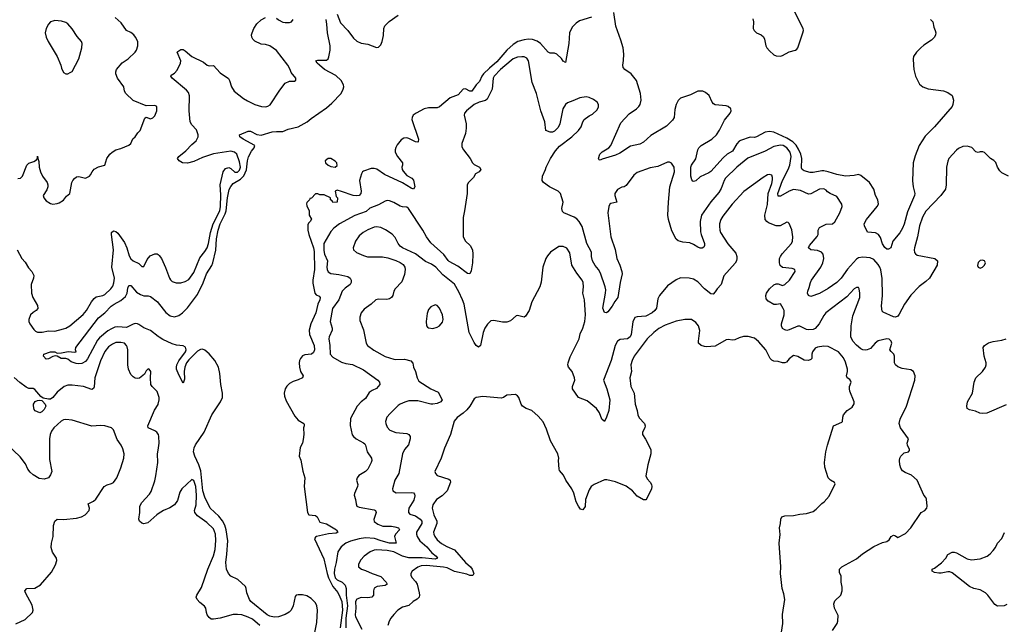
# Model space of a CAD drawing. Header units: inches. Extents: x 2057696 to 2160536, y 827480 to 1016834.
# Tile 367 of 422: x 2108726 to 2117791, y 1001481 to 1007050. Entities that reach past the tile are written whole.
import ezdxf

# ---------------------------------------------------------------- set-up
doc = ezdxf.new("R2010")
doc.units = ezdxf.units.IN
doc.header["$MEASUREMENT"] = 0
doc.layers.add('C1000', color=7, linetype='Continuous')
doc.layers.add('C1010', color=7, linetype='Continuous')

msp = doc.modelspace()

# ---------------------------------------------------------------- linework, layer by layer
at = {"layer": 'C1000', "color": 5}
for points, elevation in [([(2108710, 1005587.7), (2108733.2, 1005590), (2108751.8, 1005610), (2108790, 1005711), (2108810, 1005727.3), (2108856.2, 1005743.8), (2108881.2, 1005758.8), (2108889.3, 1005770.7), (2108890, 1005792), (2108892, 1005770), (2108902.8, 1005742.8), (2108905.3, 1005690), (2108916.5, 1005650), (2108934.3, 1005610), (2108977.6, 1005550), (2108983.7, 1005530), (2108983.7, 1005510), (2108976.5, 1005483.5), (2108940.7, 1005430), (2108947.3, 1005410), (2108970, 1005381), (2109010, 1005356), (2109030, 1005351), (2109070, 1005356), (2109090, 1005362.8), (2109130, 1005386.8), (2109156.9, 1005423.1), (2109186, 1005450), (2109206.4, 1005550), (2109215.1, 1005570), (2109230, 1005587.2), (2109250, 1005601.1), (2109270, 1005607), (2109330, 1005591.7), (2109350, 1005598.7), (2109369.4, 1005610), (2109378.8, 1005621.2), (2109391.6, 1005650), (2109410, 1005672.2), (2109450, 1005694.9), (2109508.7, 1005710), (2109527, 1005770), (2109555.1, 1005810), (2109576, 1005830), (2109609.7, 1005850.3), (2109657.1, 1005862.9), (2109730, 1005893.7), (2109749.6, 1005910), (2109768.5, 1005951.5), (2109789.3, 1005970), (2109812.9, 1006007.1), (2109835.3, 1006030), (2109876.4, 1006143.6), (2109890, 1006151.3), (2109930, 1006138), (2109950, 1006144.7), (2109970, 1006162.8), (2109989.3, 1006210), (2109989, 1006249), (2109970, 1006259), (2109890, 1006255.3), (2109770, 1006306), (2109702, 1006370), (2109691.2, 1006391.2), (2109685.1, 1006430), (2109626, 1006510), (2109611.7, 1006550), (2109610.8, 1006570), (2109617.8, 1006590), (2109668, 1006652), (2109724.2, 1006690), (2109787.8, 1006750), (2109801.3, 1006770), (2109814.7, 1006810), (2109812.6, 1006850), (2109792.9, 1006890), (2109776.4, 1006910), (2109750, 1006930.8), (2109709.9, 1006949.9), (2109659.4, 1007019.4), (2109603.7, 1007070)], 360), ([(2108703.7, 1004930), (2108746.4, 1004850), (2108775.4, 1004815.4), (2108805.8, 1004765.9), (2108837.3, 1004730), (2108854.9, 1004694.9), (2108852, 1004670), (2108830.3, 1004610), (2108834.9, 1004530), (2108847.6, 1004490), (2108890, 1004418.8), (2108893.7, 1004390), (2108878, 1004370), (2108850, 1004354.2), (2108826.2, 1004330), (2108810.2, 1004290), (2108810.3, 1004270), (2108819.5, 1004250), (2108855.3, 1004195.3), (2108870, 1004181.3), (2108890, 1004173.4), (2108933, 1004173), (2108990, 1004183.2), (2109050, 1004180.2), (2109130, 1004201.6), (2109151.2, 1004208.8), (2109186.6, 1004230), (2109310, 1004334.9), (2109340.3, 1004370), (2109386, 1004450), (2109410, 1004481.3), (2109430, 1004495.9), (2109490, 1004509.2), (2109510, 1004518.3), (2109566, 1004570), (2109583.9, 1004596.1), (2109593.7, 1004626.3), (2109599.8, 1004670), (2109575.4, 1004770), (2109590.7, 1004930), (2109569.8, 1005070.2), (2109572.3, 1005090), (2109590, 1005105.5), (2109610, 1005099.5), (2109630, 1005082.4), (2109690, 1004998), (2109712.7, 1004950), (2109733.6, 1004873.6), (2109750, 1004846), (2109770, 1004828.4), (2109822.8, 1004802.8), (2109850, 1004777.3), (2109870, 1004776), (2109900.4, 1004839.6), (2109926.3, 1004873.7), (2109970, 1004892.7), (2109990, 1004893), (2110000, 1004886.2)], 340), ([(2110000, 1004132.7), (2109930, 1004188.5), (2109870, 1004210.8), (2109823.8, 1004243.8), (2109810, 1004249.8), (2109790, 1004250.9), (2109770, 1004245.3), (2109710, 1004213.7), (2109630, 1004219.8), (2109603.1, 1004216.9), (2109570, 1004204), (2109537.3, 1004182.7), (2109460.4, 1004119.6), (2109441.9, 1004098.1), (2109350, 1003926.6), (2109330, 1003901.6), (2109296.5, 1003883.5), (2109270, 1003880.5), (2109244.7, 1003884.7), (2109200.1, 1003900.1), (2109170, 1003922.7), (2109149.3, 1003929.3), (2109108, 1003930), (2109069.5, 1003949.5), (2109052.9, 1003952.9), (2109030, 1003947.8), (2108990, 1003925.6), (2108970, 1003924.5), (2108944, 1003950), (2108949, 1003970), (2109010, 1003991.4), (2109050, 1003990.3), (2109070, 1003978), (2109110, 1003980.3), (2109172.5, 1003992.5), (2109233.6, 1003986.4), (2109246, 1003990), (2109238, 1004010), (2109244, 1004030), (2109450, 1004304.2), (2109509.8, 1004350.2), (2109568.7, 1004410), (2109594.8, 1004430), (2109655.4, 1004464.6), (2109699.2, 1004500.8), (2109716, 1004530), (2109722, 1004578), (2109730, 1004603), (2109750, 1004600.4), (2109801.5, 1004541.5), (2109837.3, 1004517.3), (2109870, 1004506.5), (2109910, 1004507.8), (2109930, 1004501.5), (2109993.5, 1004450), (2110000, 1004441.7)], 320), ([(2110000, 1003597.8), (2109990, 1003626.6), (2109945.2, 1003670), (2109932.7, 1003690), (2109929.2, 1003750.8), (2109933.2, 1003810), (2109918, 1003830), (2109910, 1003835.3), (2109890, 1003815.3), (2109875.2, 1003784.8), (2109830, 1003747.3), (2109810, 1003744.2), (2109790, 1003748), (2109770, 1003760.5), (2109750, 1003782.9), (2109727.3, 1003830), (2109720.9, 1003870), (2109720.3, 1004010), (2109715.3, 1004035.3), (2109709.7, 1004050), (2109690, 1004069.7), (2109658.2, 1004078.2), (2109610, 1004075.3), (2109579.4, 1004060.6), (2109544.2, 1004035.8), (2109510, 1003994.2), (2109468.5, 1003908.5), (2109416.6, 1003750), (2109411.1, 1003668.9), (2109405.8, 1003654.1), (2109390, 1003645.1), (2109313.2, 1003670), (2109210, 1003685), (2109170, 1003683.4), (2109136, 1003670), (2109070, 1003618.9), (2109030, 1003569.8), (2109010, 1003555.4), (2108990, 1003553.4), (2108942.6, 1003562.6), (2108919, 1003579), (2108864.7, 1003644.7), (2108850, 1003651.6), (2108810, 1003652.8), (2108784.4, 1003664.4), (2108727.3, 1003707.3), (2108675, 1003755)], 340), ([(2110000, 1003233.6), (2109989.8, 1003249.8), (2109970, 1003264), (2109909.7, 1003289.7), (2109905.6, 1003310), (2109967.5, 1003452.5), (2110000, 1003506.7)], 340), ([(2108690, 1001485.5), (2108774.7, 1001525.3), (2108842.7, 1001590), (2108849.5, 1001610), (2108839.1, 1001659.1), (2108779, 1001770), (2108774, 1001790), (2108790, 1001810.6), (2108866.3, 1001813.7), (2108916.1, 1001843.9), (2109018.3, 1001961.7), (2109056.2, 1002030), (2109067, 1002070), (2109066, 1002090), (2109026.3, 1002146.3), (2109016, 1002190), (2109017.2, 1002230), (2109035.1, 1002290), (2109038.4, 1002390), (2109050, 1002430.8), (2109071.9, 1002448.1), (2109130, 1002446.7), (2109250, 1002458.9), (2109293.2, 1002470), (2109329.4, 1002490), (2109366.3, 1002530), (2109366.9, 1002550), (2109357, 1002590), (2109405.6, 1002614.4), (2109426.4, 1002633.6), (2109502.9, 1002750), (2109530, 1002766.7), (2109570, 1002777.6), (2109590, 1002788.4), (2109621.3, 1002830), (2109658.2, 1002921.8), (2109684.2, 1003010), (2109687.6, 1003050), (2109676.1, 1003096.1), (2109659.5, 1003130), (2109623.9, 1003183.9), (2109590, 1003272.7), (2109569.6, 1003289.6), (2109508.4, 1003308.4), (2109470, 1003311.1), (2109390, 1003306), (2109210, 1003362.4), (2109150, 1003366.6), (2109130, 1003363), (2109108.1, 1003351.9), (2109040.3, 1003290), (2109019.1, 1003260.9), (2109004.9, 1003230), (2108998.8, 1003190), (2108999.2, 1002999.2), (2109020.2, 1002890), (2109010, 1002857), (2108990, 1002831.6), (2108950, 1002818.3), (2108905.4, 1002825.4), (2108850, 1002859.1), (2108822.6, 1002882.6), (2108802, 1002910), (2108777.8, 1002957.8), (2108730, 1003022.9), (2108610, 1003137)], 360), ([(2110000, 1002497.4), (2109988.2, 1002490), (2109904.4, 1002415.6), (2109870, 1002407.1), (2109850, 1002412.4), (2109829.7, 1002430), (2109821.6, 1002450), (2109832, 1002510), (2109832.8, 1002570), (2109850, 1002603.8), (2109920, 1002680), (2109935.8, 1002704.2), (2109970, 1002804), (2109979.8, 1002850), (2109997.3, 1002970), (2109994.9, 1003050), (2110000, 1003086.5)], 340)]:
    msp.add_lwpolyline(points, dxfattribs=dict(at, elevation=elevation))
for points, elevation in [([(2109050, 1007042.4), (2109030, 1007037.6), (2109010, 1007029.5), (2108990.5, 1007010), (2108968.2, 1006970), (2108961.3, 1006930), (2108970.4, 1006890), (2108988.4, 1006850), (2109070.4, 1006710), (2109103, 1006630), (2109110, 1006602), (2109130, 1006562), (2109150, 1006552), (2109170, 1006552), (2109190, 1006562), (2109210, 1006572), (2109269.5, 1006690.5), (2109298.4, 1006790), (2109299.5, 1006830), (2109294.5, 1006850), (2109255.6, 1006895.6), (2109210, 1006966.3), (2109170, 1007011.3), (2109150, 1007023), (2109110, 1007035.1)], 380), ([(2108910, 1003429), (2108866.6, 1003446.6), (2108859.3, 1003459.3), (2108853, 1003493), (2108853.7, 1003510), (2108867.7, 1003532.3), (2108890, 1003543.1), (2108910, 1003546.7), (2108930, 1003543), (2108936.5, 1003536.5), (2108959.5, 1003510), (2108965.3, 1003490), (2108950, 1003458.4), (2108930, 1003439.3)], 340)]:
    msp.add_lwpolyline(points, close=True, dxfattribs=dict(at, elevation=elevation))
at = {"layer": 'C1010', "color": 5}
for points, elevation in [([(2115476.6, 1007056.6), (2115483.6, 1007030), (2115480.2, 1006970), (2115488.4, 1006950), (2115510, 1006929.2), (2115551.6, 1006911.6), (2115572.8, 1006892.8), (2115583.5, 1006870), (2115595.2, 1006810), (2115606, 1006790), (2115630, 1006762), (2115670, 1006727.2), (2115690, 1006717.6), (2115730, 1006714.9), (2115750, 1006719.1), (2115810, 1006754.9), (2115870, 1006768), (2115881.7, 1006778.3), (2115890, 1006790.8), (2115936.5, 1006930), (2115941.4, 1006950), (2115939.8, 1006970), (2115848.4, 1007150)], 320), ([(2110000, 1004886.2), (2110010, 1004879.3), (2110030, 1004850.4), (2110068.5, 1004768.5), (2110104.6, 1004670), (2110113.6, 1004653.6), (2110130, 1004637.6), (2110166.4, 1004626.4), (2110210, 1004626.5), (2110250, 1004637.8), (2110282.4, 1004657.6), (2110330, 1004722.6), (2110383.9, 1004856.1), (2110430, 1004913.7), (2110450.4, 1004950), (2110463.7, 1004990), (2110481.9, 1005090), (2110507.6, 1005170), (2110568.6, 1005290), (2110575.6, 1005330), (2110577.6, 1005437.6), (2110572.4, 1005530), (2110599.7, 1005650), (2110622, 1005678), (2110650, 1005687.4), (2110670, 1005679.5), (2110706.5, 1005646.5), (2110730, 1005645.4), (2110750, 1005663.2), (2110757.4, 1005690), (2110750, 1005739.5), (2110725.1, 1005810), (2110703.7, 1005830), (2110670, 1005839.3), (2110510, 1005814.6), (2110410, 1005782), (2110330, 1005743.8), (2110270, 1005727.6), (2110226, 1005730), (2110192.7, 1005750), (2110179.3, 1005770), (2110192.3, 1005790), (2110256.6, 1005843.4), (2110310, 1005900.3), (2110350, 1005934.4), (2110368.3, 1005970), (2110369.7, 1005990), (2110354.3, 1006034.3), (2110310, 1006080.7), (2110296.4, 1006110), (2110285.7, 1006210), (2110288.6, 1006348.6), (2110278.6, 1006378.6), (2110261, 1006401), (2110129.6, 1006510), (2110116, 1006530), (2110120.1, 1006539.9), (2110150, 1006558), (2110176, 1006584), (2110206, 1006650), (2110209.3, 1006670), (2110177, 1006750), (2110181.7, 1006758.3), (2110199, 1006770), (2110210, 1006774.9), (2110230, 1006774.9), (2110250, 1006763.8), (2110311.8, 1006711.8), (2110418.7, 1006658.7), (2110450.6, 1006630.6), (2110470, 1006624.9), (2110510, 1006627.3), (2110570, 1006560.5), (2110648.3, 1006508.3), (2110658, 1006490), (2110674.4, 1006430), (2110701.6, 1006390), (2110785.4, 1006325.4), (2110822.9, 1006302.9), (2110890.4, 1006270), (2110951.3, 1006250), (2110992.3, 1006247.8), (2111010, 1006252), (2111032.9, 1006267.1), (2111120.5, 1006399.5), (2111170, 1006466), (2111210, 1006484.7), (2111256.4, 1006483.6), (2111267.3, 1006492.7), (2111268, 1006510), (2111223.7, 1006563.7), (2111216, 1006590), (2111194, 1006630), (2111090, 1006765.4), (2111030, 1006808.4), (2110990, 1006820.4), (2110950, 1006825.1), (2110890, 1006851.8), (2110873.6, 1006870), (2110864.2, 1006890), (2110860.5, 1006910), (2110864.7, 1006930), (2110881.3, 1006970), (2110910, 1007012.7), (2110950, 1007048.2), (2110990, 1007070.4)], 340), ([(2110000, 1004441.7), (2110070, 1004352.2), (2110110, 1004322.1), (2110150, 1004313.4), (2110190, 1004326), (2110223.9, 1004350), (2110270, 1004396.1), (2110361.7, 1004518.3), (2110413.9, 1004626.1), (2110445.7, 1004710), (2110493.3, 1004786.7), (2110502.9, 1004810), (2110532.5, 1004927.5), (2110536.7, 1005030), (2110552.2, 1005110), (2110570.3, 1005170), (2110617.1, 1005262.9), (2110625.8, 1005290), (2110637.5, 1005410), (2110655.6, 1005484.4), (2110670, 1005513.7), (2110690, 1005539.8), (2110758.8, 1005581.2), (2110790, 1005613.1), (2110812.5, 1005667.5), (2110822.8, 1005750), (2110832.8, 1005787.2), (2110861.5, 1005838.5), (2110886, 1005870), (2110890, 1005892.2), (2110783, 1005950), (2110754, 1005970), (2110748, 1005990), (2110830, 1006023.2), (2110850, 1006023.2), (2110910, 1005992.3), (2110950, 1005986), (2111050, 1006016.3), (2111090, 1006021.2), (2111150, 1006018.7), (2111197.5, 1006042.5), (2111290, 1006063.2), (2111371.9, 1006108.1), (2111410, 1006139.7), (2111550, 1006237.1), (2111599.6, 1006280.4), (2111684.5, 1006370), (2111704.5, 1006410), (2111708.7, 1006430), (2111706.4, 1006450), (2111686.2, 1006490), (2111636.3, 1006536.3), (2111532.3, 1006590), (2111484.8, 1006630), (2111465.1, 1006650), (2111453.2, 1006670), (2111470, 1006676.5), (2111550, 1006677), (2111565.6, 1006690), (2111572.3, 1006707.7), (2111582.9, 1006770), (2111584.2, 1006810), (2111560.3, 1006930), (2111554.8, 1007010), (2111547.4, 1007050)], 320), ([(2111090, 1007064.9), (2111110, 1007048.2), (2111150, 1007028.4), (2111170, 1007023.8), (2111210, 1007024), (2111229.3, 1007030.7), (2111244, 1007050)], 340), ([(2113990, 1007072.3), (2113880.5, 1007039.5), (2113850, 1007018.7), (2113816.9, 1006983.1), (2113796.3, 1006950), (2113789.4, 1006930), (2113782.9, 1006830), (2113750, 1006655.3), (2113730, 1006669.2), (2113713.1, 1006693.1), (2113670, 1006731.8), (2113650, 1006742), (2113610, 1006742), (2113590, 1006749.6), (2113520.5, 1006830), (2113491.4, 1006851.4), (2113445.9, 1006865.9), (2113410, 1006869.4), (2113370, 1006864.6), (2113311.5, 1006850), (2113270, 1006822.4), (2113211.1, 1006770), (2113119.8, 1006660.3), (2113050, 1006603.3), (2112996.4, 1006550), (2112980.4, 1006530), (2112960.8, 1006479.2), (2112930, 1006449.8), (2112890, 1006392.2), (2112870, 1006392.5), (2112830, 1006413.7), (2112810, 1006410.8), (2112761.7, 1006358.3), (2112690, 1006329.6), (2112590, 1006247.2), (2112570, 1006238.4), (2112490, 1006239.2), (2112451.1, 1006230), (2112377.4, 1006190), (2112349.6, 1006170), (2112339.2, 1006150), (2112336.8, 1006130), (2112397.5, 1005950), (2112395.3, 1005924.7), (2112390, 1005920.5), (2112370, 1005923.8), (2112310, 1005956.3), (2112290, 1005960.7), (2112261.7, 1005958.3), (2112236.5, 1005943.5), (2112202, 1005898), (2112187.4, 1005872.6), (2112182.3, 1005850), (2112183.9, 1005830), (2112204.3, 1005790), (2112251.7, 1005730), (2112251.6, 1005710), (2112243.5, 1005690), (2112247, 1005670), (2112255.1, 1005655.1), (2112290, 1005615.3), (2112336, 1005590), (2112351.9, 1005571.9), (2112362.8, 1005510), (2112351, 1005490), (2112330, 1005497.2), (2112250, 1005548.5), (2112083.8, 1005623.8), (2112013.2, 1005673.2), (2111990, 1005680.2), (2111960.4, 1005679.6), (2111890, 1005654.5), (2111883.1, 1005650), (2111874, 1005630), (2111855.8, 1005570), (2111871.1, 1005470), (2111866.3, 1005450), (2111850, 1005429.8), (2111830, 1005426.3), (2111797.2, 1005430), (2111690, 1005468.5), (2111650, 1005478.4), (2111630.9, 1005469.1), (2111640.7, 1005420.7), (2111651.1, 1005408.9), (2111650, 1005369), (2111610, 1005366), (2111602, 1005382), (2111586, 1005390), (2111586, 1005410), (2111530, 1005438), (2111490, 1005438), (2111470, 1005446), (2111450, 1005446), (2111412.7, 1005407.3), (2111398, 1005402), (2111394, 1005390), (2111370, 1005366), (2111366, 1005354), (2111370, 1005334), (2111392, 1005290), (2111392, 1005250), (2111411.3, 1005211.3), (2111401, 1005190), (2111384.7, 1005175.3), (2111379.5, 1005160.5), (2111378.6, 1005110), (2111387, 1005070), (2111431.4, 1004950), (2111435.8, 1004915.8), (2111439.8, 1004750), (2111424.3, 1004650), (2111424.2, 1004624.2), (2111443.2, 1004530), (2111456.4, 1004516.4), (2111483.9, 1004503.9), (2111491.5, 1004490), (2111488, 1004470), (2111469.2, 1004430), (2111451.8, 1004350), (2111407.5, 1004250), (2111392.3, 1004190), (2111393.8, 1004150), (2111436.6, 1004050), (2111439.5, 1004010), (2111430, 1003984.8), (2111411.5, 1003970), (2111350, 1003963.5), (2111330, 1003953.3), (2111312, 1003930), (2111302.6, 1003910), (2111299.5, 1003890), (2111302, 1003850), (2111312.4, 1003810), (2111337.1, 1003770), (2111328.7, 1003751.3), (2111290, 1003732.1), (2111242.1, 1003717.9), (2111210, 1003698.9), (2111185.2, 1003674.8), (2111169.5, 1003650.5), (2111160.5, 1003610), (2111163.6, 1003583.6), (2111179.4, 1003539.4), (2111257.7, 1003397.7), (2111290, 1003361.1), (2111341, 1003330), (2111343.5, 1003323.5), (2111344.9, 1003310), (2111338, 1003290), (2111343.1, 1003230), (2111336.9, 1003183.1), (2111328.9, 1003151.1), (2111307.7, 1003110), (2111298.8, 1003030), (2111313.2, 1002993.2), (2111331.8, 1002891.8), (2111352, 1002830), (2111346, 1002750), (2111374.9, 1002510), (2111388.7, 1002488.7), (2111450, 1002484.4), (2111464.4, 1002470), (2111490, 1002423.1), (2111550, 1002407.6), (2111642, 1002350), (2111653.4, 1002330), (2111639.1, 1002320.9), (2111570, 1002316), (2111459.1, 1002290), (2111450, 1002285.1), (2111441.5, 1002270), (2111524.7, 1002084.7), (2111555.4, 1001950), (2111569.3, 1001910), (2111609.8, 1001830), (2111654.4, 1001774.4), (2111674.8, 1001734.8), (2111690.5, 1001690), (2111697.6, 1001610), (2111676.4, 1001450)], 320), ([(2111650, 1007100.7), (2111680.5, 1007020.5), (2111746.4, 1006950), (2111799.3, 1006879.3), (2111830, 1006852.7), (2111870, 1006833), (2111930, 1006825.5), (2112010, 1006793.4), (2112030, 1006797.3), (2112050, 1006818.8), (2112063, 1006850), (2112076.3, 1006903.7), (2112079.2, 1006970), (2112087.7, 1006992.3), (2112126.5, 1007033.5), (2112210, 1007090.3)], 320), ([(2117112.7, 1007050), (2117131.8, 1007030), (2117142.3, 1006982.3), (2117155.2, 1006950), (2117160.4, 1006930), (2117159.1, 1006910), (2117150, 1006889), (2117119.9, 1006860.1), (2117050, 1006814.5), (2117022, 1006790), (2116981.6, 1006750), (2116956.4, 1006710), (2116952.4, 1006690), (2116954.4, 1006630), (2116958.4, 1006590), (2116972.7, 1006530), (2117010, 1006456), (2117041, 1006430), (2117090, 1006413.4), (2117230, 1006394), (2117270, 1006380.7), (2117310.4, 1006350.4), (2117324, 1006310), (2117318.8, 1006270), (2117310.7, 1006250), (2117150, 1006061.6), (2117064.2, 1005975.8), (2117006.5, 1005890), (2116970, 1005796), (2116952.6, 1005730), (2116944.7, 1005564.7), (2116951.5, 1005511.5), (2116968.8, 1005450), (2116963.6, 1005430), (2116899.1, 1005280.9), (2116870, 1005166), (2116855.2, 1005130), (2116830, 1005085.6), (2116766.4, 1005010), (2116747.3, 1004950), (2116724.9, 1004935.1), (2116710, 1004936.2), (2116690, 1004951.8), (2116670, 1004984.5), (2116650, 1005042.7), (2116632.7, 1005072.7), (2116606.7, 1005086.7), (2116533.2, 1005093.2), (2116504, 1005150), (2116501.2, 1005170), (2116521.3, 1005210), (2116621.5, 1005330), (2116631.6, 1005350), (2116628.4, 1005390), (2116604.8, 1005430), (2116590.9, 1005490), (2116550, 1005551.3), (2116470, 1005614.7), (2116450, 1005623), (2116410, 1005614.5), (2116329.8, 1005609.8), (2116250, 1005622.8), (2116170, 1005649.2), (2116130, 1005657.4), (2116110, 1005658.8), (2116030, 1005641.5), (2116003.7, 1005643.7), (2115950, 1005658), (2115931, 1005671), (2115924.9, 1005684.9), (2115926.7, 1005770), (2115918.2, 1005810), (2115897.6, 1005857.6), (2115874.5, 1005894.5), (2115843.9, 1005923.9), (2115790, 1005958.9), (2115670, 1006012.7), (2115630, 1006021.1), (2115590, 1006014.4), (2115510, 1005969.8), (2115490, 1005965), (2115450, 1005968.1), (2115362.2, 1005937.8), (2115350, 1005929.8), (2115330, 1005905), (2115290, 1005840.3), (2115238.5, 1005810), (2115201.7, 1005778.3), (2115090, 1005651.5), (2115070, 1005638), (2114990, 1005601.6), (2114950, 1005567), (2114930, 1005559), (2114923.2, 1005563.2), (2114914.5, 1005574.5), (2114904.2, 1005610), (2114904.6, 1005690), (2114910.9, 1005710), (2114951.7, 1005768.3), (2114968.8, 1005851.2), (2114979.8, 1005870), (2115000.3, 1005890), (2115099.2, 1005950), (2115141.6, 1005990), (2115170, 1006031.8), (2115215.7, 1006124.3), (2115266.6, 1006190), (2115276.2, 1006210), (2115274, 1006230), (2115249, 1006250), (2115230, 1006257.6), (2115130, 1006266.6), (2115114.8, 1006274.8), (2115101.2, 1006290), (2115072.9, 1006352.9), (2115039.3, 1006379.3), (2115015.3, 1006390), (2114968.7, 1006391.3), (2114902, 1006358), (2114810, 1006326.6), (2114790, 1006306), (2114768.9, 1006270), (2114756.7, 1006223.3), (2114751.7, 1006150), (2114737.1, 1006122.9), (2114680.4, 1006070), (2114536.8, 1005983.2), (2114470, 1005922), (2114435.3, 1005904.7), (2114350, 1005883.5), (2114250, 1005821), (2114210, 1005801), (2114090, 1005764.7), (2114070, 1005754.5), (2114060.5, 1005760.5), (2114054.5, 1005770), (2114065.7, 1005810), (2114090, 1005831.6), (2114150.9, 1005869.1), (2114170, 1005890.7), (2114261.3, 1006098.7), (2114337, 1006183), (2114406, 1006230), (2114426.6, 1006250), (2114438, 1006270), (2114446.6, 1006310), (2114440.9, 1006370), (2114405.2, 1006490), (2114357.2, 1006550), (2114297.2, 1006590), (2114282.7, 1006610), (2114278, 1006630), (2114285.4, 1006674.6), (2114287.7, 1006732.3), (2114282.6, 1006790), (2114262.1, 1006862.1), (2114214.9, 1006990), (2114195.5, 1007115.5)], 320), ([(2117830, 1005608.7), (2117770, 1005639), (2117750, 1005659), (2117729.2, 1005690), (2117714.8, 1005734.8), (2117693.8, 1005753.8), (2117664, 1005770), (2117610, 1005825.2), (2117592.3, 1005832.3), (2117570, 1005833.2), (2117550, 1005825.2), (2117530, 1005834), (2117492, 1005872), (2117450, 1005885.2), (2117410, 1005881.2), (2117370, 1005863.7), (2117350, 1005849.3), (2117279.1, 1005770), (2117270, 1005748), (2117258.4, 1005690), (2117255.8, 1005530), (2117248.8, 1005490), (2117207.4, 1005430), (2117070, 1005286.2), (2117037.8, 1005230), (2117011, 1005150), (2116991.6, 1005048.4), (2116963.7, 1004950), (2116960.4, 1004930), (2116964.2, 1004904.2), (2116972.2, 1004892.2), (2116990, 1004882.4), (2117151.5, 1004851.5), (2117176.3, 1004830), (2117172.2, 1004790), (2117101.3, 1004670), (2117070, 1004638), (2117007.8, 1004592.2), (2116930, 1004511.3), (2116870.9, 1004429.1), (2116823.1, 1004336.9), (2116810, 1004320.5), (2116790.2, 1004309.8), (2116770, 1004312.8), (2116676.9, 1004356.9), (2116666.7, 1004366.7), (2116660.4, 1004410), (2116669.2, 1004510), (2116665.5, 1004665.5), (2116653.2, 1004746.8), (2116645.7, 1004770), (2116630, 1004796.4), (2116590, 1004839.7), (2116555.9, 1004855.9), (2116490, 1004863.7), (2116450, 1004855.5), (2116430, 1004845.3), (2116348.5, 1004751.5), (2116290, 1004669.8), (2116250, 1004629.8), (2116170, 1004573.1), (2116090, 1004527.1), (2116010, 1004499.5), (2115989.3, 1004510), (2115980.7, 1004530), (2115981.6, 1004550), (2115995.6, 1004584.4), (2116006.8, 1004630), (2116016.5, 1004650), (2116103.4, 1004770), (2116119.9, 1004810), (2116128.3, 1004850), (2116122.2, 1004890), (2116108, 1004910), (2116070, 1004925.5), (2116011.1, 1004931.1), (2115989.7, 1004950), (2115998, 1004970), (2116068.3, 1005051.7), (2116076.8, 1005070), (2116077.4, 1005110), (2116090, 1005136.1), (2116150, 1005166.7), (2116210, 1005170.3), (2116231.1, 1005188.9), (2116277.2, 1005270), (2116297.6, 1005330), (2116296.9, 1005350), (2116250, 1005421.4), (2116187.9, 1005447.9), (2116164, 1005464), (2116150, 1005479.8), (2116129, 1005491), (2116090, 1005489.8), (2116010, 1005446.8), (2115990, 1005444.1), (2115915.2, 1005475.2), (2115850, 1005484.5), (2115810, 1005470.6), (2115730, 1005423.5), (2115710, 1005423.6), (2115707.4, 1005450), (2115748.4, 1005570), (2115800.6, 1005670), (2115816.4, 1005710), (2115829.9, 1005790), (2115820.9, 1005830), (2115790, 1005869.9), (2115755.1, 1005890), (2115730, 1005895.2), (2115670, 1005880.5), (2115590, 1005838.9), (2115430, 1005774.2), (2115329.2, 1005690), (2115225.8, 1005590), (2115212.2, 1005567.8), (2115183.8, 1005496.2), (2115161.8, 1005458.2), (2115089, 1005371), (2115002.4, 1005250), (2114991.1, 1005190), (2114995.6, 1005095.6), (2115000.6, 1005070), (2115030.2, 1004990), (2115031.2, 1004970), (2115024.1, 1004955.9), (2115010, 1004944.4), (2114990, 1004945.7), (2114970, 1004954), (2114930, 1004979.7), (2114894.8, 1004994.7), (2114830, 1005001.6), (2114790, 1005014.5), (2114769.7, 1005029.7), (2114730, 1005104.5), (2114699.8, 1005210), (2114693.2, 1005250), (2114698.8, 1005370), (2114713, 1005510), (2114755, 1005650), (2114752.2, 1005692.2), (2114728.6, 1005728.6), (2114710, 1005738.9), (2114690, 1005737.4), (2114601.1, 1005698.9), (2114530, 1005684.8), (2114410, 1005641.7), (2114380.8, 1005619.2), (2114310, 1005524.2), (2114290, 1005509.7), (2114270, 1005507.6), (2114230, 1005484.5), (2114206, 1005450), (2114205.8, 1005430), (2114223, 1005370), (2114170, 1005357), (2114159, 1005350), (2114149.4, 1005330), (2114142.2, 1005270), (2114170, 1005051), (2114207.1, 1004932.9), (2114223.7, 1004850), (2114252.4, 1004790), (2114270.4, 1004730), (2114272.2, 1004710), (2114254.9, 1004630), (2114233.4, 1004490), (2114206.1, 1004453.9), (2114182, 1004410), (2114141.1, 1004358.9), (2114130, 1004349), (2114110, 1004354), (2114094, 1004394), (2114120.7, 1004530), (2114121.2, 1004561.2), (2114115.3, 1004590), (2114074.5, 1004714.5), (2114053.8, 1004750), (2114025.4, 1004785.4), (2114001.2, 1004830), (2113991.3, 1004870), (2113989.8, 1004910), (2113947.8, 1004987.8), (2113904.2, 1005144.2), (2113876.9, 1005190), (2113854.9, 1005214.9), (2113830, 1005231.5), (2113737.2, 1005270), (2113724.4, 1005284.4), (2113718.4, 1005310), (2113729.6, 1005370), (2113706, 1005450), (2113682.7, 1005470), (2113603.7, 1005510), (2113549, 1005550), (2113537.2, 1005570), (2113539.3, 1005610), (2113567, 1005670), (2113571.8, 1005690), (2113611.8, 1005770), (2113657.7, 1005842.3), (2113695.9, 1005884.1), (2113810, 1005972.4), (2113872, 1006030), (2113895.6, 1006064.4), (2113909.6, 1006110.4), (2113922.7, 1006130), (2113970, 1006164.9), (2114000.1, 1006179.9), (2114041.7, 1006218.3), (2114054.3, 1006245.7), (2114053.6, 1006270), (2114042.7, 1006290), (2114010, 1006314), (2113970, 1006333.6), (2113941.1, 1006338.9), (2113882, 1006330), (2113819, 1006301), (2113770, 1006285.1), (2113750, 1006269.4), (2113727.4, 1006230), (2113700.3, 1006090), (2113684.6, 1006055.4), (2113650, 1006023.7), (2113630, 1006014.5), (2113610, 1006014), (2113570, 1006029.3), (2113561.6, 1006110), (2113524.7, 1006210), (2113485.3, 1006370), (2113443.9, 1006470), (2113411.9, 1006670), (2113394.3, 1006694.3), (2113370, 1006706.4), (2113350, 1006708.8), (2113310, 1006704.4), (2113270, 1006687.9), (2113250, 1006672.4), (2113151.9, 1006590), (2113094.2, 1006530), (2113083.8, 1006510), (2113077.3, 1006410), (2113030, 1006317.4), (2113013, 1006307), (2112956.3, 1006290), (2112910.5, 1006270), (2112838.8, 1006210), (2112821, 1006190), (2112818.8, 1006170), (2112837, 1006090), (2112838, 1006050), (2112830, 1006002), (2112797.1, 1005910), (2112798, 1005878), (2112813, 1005850), (2112872.8, 1005772.8), (2112895.3, 1005730), (2112910, 1005715.3), (2112958, 1005690), (2112973, 1005670), (2112956, 1005650), (2112921, 1005630), (2112902.5, 1005597.5), (2112858, 1005550), (2112846, 1005530), (2112844.9, 1005450), (2112821.6, 1005290), (2112808.3, 1005228.3), (2112807.7, 1005050), (2112830.6, 1005010), (2112874.8, 1004970), (2112894, 1004930), (2112897.3, 1004890), (2112893.4, 1004810), (2112883, 1004737), (2112870.5, 1004709.5), (2112850, 1004712), (2112760.8, 1004780.8), (2112681.4, 1004821.4), (2112670, 1004830.9), (2112630, 1004887.2), (2112510, 1004995.3), (2112469.9, 1005049.9), (2112437.4, 1005110), (2112306, 1005310), (2112290, 1005323.5), (2112250, 1005325.4), (2112230, 1005332.4), (2112170, 1005364.8), (2112130, 1005380.3), (2112110, 1005383.1), (2112090, 1005379.1), (2112030, 1005345.8), (2111950, 1005312.8), (2111916.2, 1005283.8), (2111810, 1005246), (2111670, 1005169.8), (2111619, 1005130), (2111590, 1005099.7), (2111526.4, 1004990), (2111525.5, 1004925.5), (2111533, 1004890), (2111559.4, 1004830), (2111555.1, 1004770), (2111557.4, 1004750), (2111567.4, 1004727.4), (2111590.8, 1004710.8), (2111663.5, 1004703.5), (2111745.8, 1004685.8), (2111768.2, 1004670), (2111777.6, 1004650), (2111777.6, 1004630), (2111768.2, 1004610), (2111721.5, 1004578.5), (2111693.7, 1004550), (2111663.2, 1004470), (2111605.4, 1004390), (2111584.7, 1004270), (2111602, 1004210), (2111602, 1004190), (2111574.6, 1004130), (2111573.1, 1004110), (2111582, 1004050), (2111584.6, 1003970), (2111610, 1003940.3), (2111690, 1003894.2), (2111730, 1003882.2), (2111790, 1003872.9), (2111890, 1003826.4), (2112022, 1003730), (2112037.3, 1003710), (2112040.5, 1003690), (2112010, 1003651.6), (2111970, 1003633.7), (2111944.9, 1003615.1), (2111910, 1003561.6), (2111870, 1003529.6), (2111832.7, 1003490), (2111770, 1003378), (2111768.5, 1003311.5), (2111787.8, 1003227.8), (2111799.3, 1003210), (2111823.8, 1003190), (2111892, 1003152), (2111902, 1003142), (2111910.3, 1003130), (2111926.4, 1003070), (2111964.9, 1003010), (2111967.2, 1002990), (2111962.6, 1002970), (2111931, 1002909), (2111910, 1002888.2), (2111849.2, 1002850.8), (2111832.7, 1002830), (2111826, 1002810), (2111839.5, 1002770), (2111837.4, 1002750), (2111807, 1002687), (2111806.7, 1002670), (2111818.4, 1002630), (2111823.1, 1002590), (2111830.6, 1002570), (2111850, 1002558.7), (2111990, 1002535.8), (2112003, 1002530), (2112007.6, 1002510), (2111985.5, 1002445.5), (2111989.4, 1002429.4), (2112023.3, 1002403.2), (2112070, 1002386.6), (2112150, 1002386.2), (2112179.5, 1002379.5), (2112213.4, 1002370), (2112223.8, 1002350), (2112185.3, 1002310), (2112178, 1002290), (2112191.3, 1002228.7), (2112130.6, 1002229.4), (2112052.6, 1002250), (2111991.9, 1002271.9), (2111910, 1002277.4), (2111850, 1002269.4), (2111770, 1002247.7), (2111729.1, 1002230), (2111684.7, 1002195.3), (2111655.4, 1002150), (2111638.3, 1002050), (2111623.1, 1001990), (2111620.6, 1001950), (2111630.2, 1001910), (2111650, 1001891.6), (2111696.3, 1001870), (2111721.6, 1001841.6), (2111731, 1001810), (2111730.1, 1001749.9), (2111743, 1001650), (2111730, 1001539.3), (2111728.4, 1001450)], 340), ([(2116210, 1001425.5), (2116251.3, 1001490), (2116258.7, 1001510), (2116261.5, 1001561.5), (2116226.6, 1001630), (2116220.9, 1001670), (2116230, 1001696), (2116285.2, 1001750), (2116297.2, 1001790), (2116298, 1001822), (2116289.3, 1001870), (2116289.1, 1001929.1), (2116275.3, 1001955.3), (2116274, 1001990), (2116295.3, 1002010), (2116430, 1002084), (2116485.2, 1002130), (2116590, 1002199.1), (2116670, 1002235.5), (2116710, 1002243), (2116730, 1002258), (2116750, 1002290.6), (2116770, 1002302.8), (2116790, 1002296.3), (2116810, 1002280.7), (2116882.5, 1002317.5), (2116931.4, 1002368.6), (2117025.2, 1002510), (2117059, 1002530), (2117077.2, 1002550), (2117081.2, 1002570), (2117074.8, 1002634.8), (2117068.7, 1002650), (2117049.4, 1002669.4), (2116990, 1002808), (2116935.5, 1002855.5), (2116879.3, 1002879.3), (2116855.5, 1002895.5), (2116839.3, 1002919.3), (2116829.3, 1002950), (2116826.6, 1002990), (2116829.5, 1003010), (2116839.5, 1003030), (2116870, 1003061.6), (2116909.4, 1003070.6), (2116918.4, 1003081.6), (2116919.5, 1003090), (2116900.5, 1003130), (2116897.6, 1003150), (2116909.5, 1003190), (2116836.2, 1003290), (2116823.6, 1003330), (2116831.6, 1003370), (2116891.5, 1003490), (2116966.6, 1003730), (2116969.2, 1003770), (2116954, 1003810), (2116930, 1003824), (2116850, 1003837.6), (2116810, 1003854), (2116789.5, 1003870), (2116780.7, 1003890), (2116781.3, 1003950), (2116775.6, 1003970), (2116750, 1003992.3), (2116738.7, 1004010), (2116754.5, 1004070), (2116751.1, 1004090), (2116730, 1004107.3), (2116710, 1004109.6), (2116630, 1004090.8), (2116603.1, 1004070), (2116558.8, 1004021.2), (2116530.2, 1004009.8), (2116510, 1004007.4), (2116490, 1004009.8), (2116470, 1004019.7), (2116430, 1004053.5), (2116397.8, 1004090), (2116378.5, 1004130), (2116380.2, 1004230), (2116397.1, 1004322.9), (2116460.5, 1004490), (2116462, 1004530), (2116456, 1004570), (2116450, 1004582), (2116430, 1004582.7), (2116410, 1004571.6), (2116342.8, 1004497.2), (2116149.6, 1004350.4), (2116130, 1004325.1), (2116088.1, 1004250), (2116050, 1004206.2), (2116030, 1004195.6), (2115990, 1004192.1), (2115970, 1004196), (2115910, 1004226.3), (2115890, 1004226.6), (2115812, 1004192), (2115790, 1004187.8), (2115770, 1004192), (2115750, 1004206.6), (2115741.1, 1004230), (2115740.9, 1004250), (2115763.1, 1004330), (2115763.1, 1004370), (2115755.4, 1004390), (2115730, 1004434), (2115693, 1004427), (2115670, 1004428.1), (2115616.2, 1004456.2), (2115598.9, 1004478.9), (2115595.1, 1004510), (2115601.4, 1004530), (2115628, 1004570), (2115670, 1004606.7), (2115690, 1004616.4), (2115710, 1004616.1), (2115750, 1004600.3), (2115770, 1004612), (2115813.6, 1004650), (2115865.2, 1004730), (2115862, 1004750), (2115838.6, 1004758.6), (2115748.7, 1004768.7), (2115727, 1004787), (2115720.9, 1004810), (2115722.3, 1004850), (2115729.9, 1004870.1), (2115745.2, 1004894.8), (2115831.9, 1004990), (2115841.5, 1005010), (2115845.4, 1005050), (2115833.9, 1005113.9), (2115811.9, 1005171.9), (2115801.2, 1005181.2), (2115790, 1005185.2), (2115729.1, 1005150.9), (2115690, 1005150.8), (2115619.7, 1005179.7), (2115604, 1005190), (2115588.9, 1005210), (2115587.6, 1005250), (2115612, 1005348), (2115615.9, 1005450), (2115650, 1005540.4), (2115656, 1005576), (2115656.2, 1005596.2), (2115650, 1005617.2), (2115630, 1005625.1), (2115610, 1005619.7), (2115570, 1005597.7), (2115393, 1005467), (2115284.9, 1005350), (2115200, 1005240), (2115182.7, 1005210), (2115170.2, 1005170), (2115169.1, 1005149.1), (2115171.5, 1005111.5), (2115178.7, 1005090), (2115245.8, 1004985.8), (2115318, 1004898), (2115327.9, 1004870), (2115329.1, 1004850), (2115326, 1004830), (2115313, 1004807), (2115208.5, 1004690), (2115184.6, 1004610), (2115147, 1004570), (2115130, 1004542), (2115110, 1004522.9), (2115090, 1004525.6), (2115031.5, 1004570), (2114970, 1004636.9), (2114930, 1004658.9), (2114890, 1004669.7), (2114810, 1004673), (2114770, 1004653.6), (2114690, 1004599.5), (2114617, 1004510), (2114602.6, 1004477.4), (2114588.2, 1004391.8), (2114574.9, 1004370), (2114548.4, 1004350), (2114490, 1004320.3), (2114410, 1004314.3), (2114390, 1004306.6), (2114372.2, 1004267.8), (2114356.6, 1004150), (2114347.9, 1004130), (2114322, 1004110), (2114254.4, 1004105.6), (2114230, 1004089.7), (2114208.1, 1004050), (2114170.5, 1003909.5), (2114100.3, 1003730), (2114133.2, 1003650), (2114159, 1003550), (2114148.6, 1003451.4), (2114130, 1003388), (2114110, 1003348), (2114085.2, 1003370), (2114064.2, 1003430), (2114036.9, 1003470), (2113950, 1003540.7), (2113869.4, 1003570), (2113815.1, 1003650), (2113817, 1003670), (2113836.3, 1003730), (2113834.3, 1003750), (2113811.2, 1003810), (2113779.7, 1003850), (2113773.5, 1003870), (2113774.2, 1003890), (2113794.4, 1003945.6), (2113877.6, 1004110), (2113884.7, 1004155.3), (2113910.5, 1004209.5), (2113929.8, 1004270), (2113936.7, 1004330), (2113926.6, 1004470), (2113911.2, 1004530), (2113916.9, 1004590), (2113913, 1004630), (2113904.2, 1004650), (2113854.7, 1004714.7), (2113809.8, 1004789.8), (2113790, 1004904), (2113764.4, 1004944.4), (2113730, 1004961.6), (2113690, 1004959.6), (2113611.6, 1004908.4), (2113584.5, 1004875.5), (2113570.3, 1004849.7), (2113543.7, 1004770), (2113527.9, 1004632.1), (2113514, 1004590), (2113441.6, 1004450), (2113417.3, 1004370), (2113382, 1004318), (2113370, 1004309.2), (2113310, 1004325.2), (2113298, 1004322), (2113243.7, 1004276.3), (2113210, 1004264), (2113170, 1004264.7), (2113090, 1004280.5), (2113064.5, 1004275.5), (2113033.1, 1004246.9), (2113008.9, 1004210), (2112991.6, 1004170), (2112970, 1004048.7), (2112950, 1004033.2), (2112930, 1004049.3), (2112910, 1004076), (2112864.7, 1004170), (2112817, 1004430), (2112803.8, 1004470), (2112770, 1004543.5), (2112730, 1004612.8), (2112621.2, 1004701.2), (2112557.6, 1004770), (2112517.3, 1004797.3), (2112462.6, 1004822.6), (2112370, 1004893.6), (2112248.9, 1004948.9), (2112230, 1004963.5), (2112210, 1004988), (2112182.5, 1005042.5), (2112154.4, 1005074.4), (2112094.6, 1005114.6), (2112050, 1005135.3), (2112010, 1005142), (2111990, 1005140.3), (2111930, 1005112.9), (2111889.5, 1005090.5), (2111850, 1005059.1), (2111816.9, 1005010), (2111796, 1004950), (2111799.5, 1004930), (2111825.5, 1004905.5), (2111890, 1004876.9), (2111926.7, 1004866.7), (2112066.2, 1004866.2), (2112115.2, 1004855.3), (2112190, 1004830.4), (2112230, 1004813.7), (2112255.1, 1004795.1), (2112271.7, 1004771.7), (2112275.8, 1004750), (2112270, 1004702), (2112243.8, 1004636.2), (2112183.1, 1004570), (2112172, 1004550), (2112161.3, 1004510), (2112148.2, 1004490), (2112130, 1004478.3), (2112107.2, 1004472.8), (2112030, 1004476.4), (2112004.9, 1004470), (2111962, 1004430), (2111897.1, 1004382.9), (2111870.4, 1004350), (2111858.9, 1004310), (2111858.5, 1004278.6), (2111892.1, 1004192.1), (2111917, 1004070), (2111926.7, 1004050), (2111985.1, 1004005.1), (2112091.8, 1003948.2), (2112170, 1003923.1), (2112190, 1003920.3), (2112270, 1003924.2), (2112326.9, 1003906.9), (2112345.2, 1003885.3), (2112351.7, 1003850), (2112369.4, 1003809.4), (2112384.3, 1003750), (2112401.8, 1003721.8), (2112510, 1003649), (2112577.7, 1003617.8), (2112616.3, 1003550), (2112602.8, 1003530), (2112570, 1003516.3), (2112530, 1003508.7), (2112509.8, 1003509.8), (2112390, 1003539.8), (2112310, 1003538.3), (2112271.8, 1003528.2), (2112230.3, 1003509.7), (2112210, 1003495.1), (2112135.8, 1003424.2), (2112106.4, 1003390), (2112094.9, 1003350), (2112097.1, 1003330), (2112110, 1003296), (2112134.8, 1003270), (2112190, 1003247.2), (2112290, 1003239.5), (2112307.3, 1003230), (2112320.5, 1003210), (2112322, 1003190), (2112304.7, 1003135.3), (2112269.1, 1003090.9), (2112248.8, 1003050), (2112217, 1002870), (2112179.3, 1002810), (2112158, 1002730), (2112162, 1002710), (2112192.2, 1002692.2), (2112330, 1002696.5), (2112351, 1002691), (2112359.5, 1002679.5), (2112363.1, 1002663.1), (2112354.9, 1002625.1), (2112308.9, 1002550), (2112304.4, 1002524.4), (2112305.3, 1002510), (2112316.3, 1002496.3), (2112370, 1002479), (2112413.7, 1002450), (2112429.4, 1002430), (2112427.9, 1002410), (2112380.1, 1002330), (2112379.4, 1002310), (2112385.2, 1002290), (2112409.6, 1002249.6), (2112474.5, 1002194.5), (2112520.7, 1002140.7), (2112560.9, 1002110), (2112574, 1002090), (2112550, 1002081.9), (2112430, 1002093.5), (2112310, 1002093.2), (2112250, 1002109.1), (2112170, 1002148.1), (2112110, 1002160.8), (2112010, 1002166.3), (2111990, 1002164), (2111952.7, 1002150), (2111898.4, 1002110), (2111865.9, 1002074.1), (2111845.1, 1002034.9), (2111846.4, 1002010), (2111874, 1001990), (2111910, 1001977.8), (2111970, 1001947.8), (2112050, 1001922.3), (2112099.3, 1001870), (2112108.7, 1001850), (2112090, 1001839.3), (2112018, 1001830), (2111990, 1001813.1), (2111983.8, 1001790), (2111983.5, 1001750), (2111967.5, 1001732.5), (2111930, 1001723.7), (2111870, 1001727.1), (2111830, 1001711.8), (2111816.5, 1001690), (2111821.5, 1001630), (2111813.6, 1001570), (2111817.3, 1001550), (2111877.1, 1001437.1)], 360), ([(2115740.9, 1001410), (2115752, 1001490), (2115749.6, 1001570.4), (2115769.6, 1001710), (2115761, 1001761), (2115745.1, 1001810), (2115729.6, 1001950), (2115732.8, 1002010), (2115719.6, 1002230), (2115727, 1002307), (2115720.9, 1002370), (2115731.3, 1002410), (2115734, 1002450), (2115742.7, 1002470), (2115770, 1002480.5), (2115850, 1002483), (2115910, 1002497.1), (2115970, 1002503), (2116030, 1002520.4), (2116059.8, 1002540.3), (2116110, 1002594), (2116133.2, 1002610), (2116177.5, 1002662.5), (2116235.3, 1002775.3), (2116228.7, 1002788.7), (2116190, 1002808.7), (2116169.4, 1002829.4), (2116138, 1002930), (2116136, 1002970), (2116149.4, 1003070), (2116163.7, 1003130), (2116217.2, 1003310), (2116296.9, 1003343.1), (2116302.7, 1003350), (2116304.5, 1003390), (2116312.3, 1003410), (2116343.7, 1003450), (2116390, 1003482), (2116408.2, 1003511.8), (2116409.6, 1003530.4), (2116368.7, 1003628.7), (2116365, 1003650), (2116367.3, 1003670), (2116381.3, 1003710), (2116379.1, 1003719.1), (2116370, 1003736.2), (2116346, 1003750), (2116337.6, 1003770), (2116348.4, 1003810), (2116347.3, 1003830), (2116330, 1003896), (2116310, 1003935.6), (2116264.5, 1003990), (2116170, 1004039.6), (2116130, 1004042.6), (2116070, 1004035), (2116050, 1004025.7), (2116026, 1003990), (2116019, 1003970), (2116020.7, 1003930), (2116010, 1003919.3), (2115990, 1003912.3), (2115950, 1003915.1), (2115890, 1003946.6), (2115850, 1003956), (2115810, 1003927.3), (2115784.7, 1003895.3), (2115770, 1003888.2), (2115750.3, 1003889.7), (2115710, 1003902.4), (2115670, 1003906.2), (2115650, 1003914.3), (2115636.4, 1003930), (2115595.8, 1004010), (2115527, 1004087), (2115490, 1004118), (2115433.3, 1004133.3), (2115388.9, 1004131.1), (2115350, 1004120.7), (2115310, 1004101.6), (2115290, 1004098.7), (2115250, 1004105.6), (2115230, 1004101.6), (2115130, 1004043.6), (2115050, 1004036.2), (2115030, 1004038.4), (2114999, 1004050), (2114977, 1004070), (2114975.6, 1004090), (2114987.7, 1004187.7), (2114975.1, 1004230), (2114950, 1004260.9), (2114910, 1004287.3), (2114850, 1004287.8), (2114770, 1004272.8), (2114670, 1004236.8), (2114610, 1004205.3), (2114564, 1004170), (2114503.6, 1004110), (2114384.4, 1003950), (2114364.6, 1003910), (2114353.1, 1003870), (2114359.6, 1003810), (2114343.6, 1003750), (2114353.7, 1003670), (2114384.2, 1003610), (2114392.4, 1003510), (2114411.5, 1003450), (2114416, 1003410), (2114430, 1003384.4), (2114477, 1003330), (2114485.3, 1003310), (2114481.3, 1003290), (2114459.3, 1003250), (2114460.5, 1003230), (2114487.5, 1003187.5), (2114535.8, 1003090), (2114537.6, 1003050), (2114508.2, 1002950), (2114490.6, 1002850), (2114501.7, 1002821.7), (2114530.6, 1002790), (2114542, 1002770), (2114545.5, 1002750), (2114542, 1002730), (2114499.8, 1002640.2), (2114490, 1002628.7), (2114470, 1002629), (2114410, 1002662.7), (2114366.6, 1002710), (2114310, 1002752.3), (2114210, 1002792.7), (2114131.8, 1002811.8), (2114110, 1002811.8), (2114014.8, 1002770), (2113988.4, 1002750), (2113970, 1002719.3), (2113935.8, 1002630), (2113932.4, 1002567.6), (2113910, 1002535.3), (2113890, 1002542), (2113870, 1002569), (2113848.2, 1002608.2), (2113828.2, 1002688.2), (2113809.7, 1002729.7), (2113755.1, 1002810), (2113733.4, 1002853.4), (2113697.2, 1002897.2), (2113692, 1002910), (2113686.6, 1002990), (2113689.2, 1003010), (2113679, 1003050), (2113612.7, 1003170), (2113577.2, 1003277.2), (2113545.2, 1003345.2), (2113498, 1003398), (2113441.2, 1003450), (2113389.2, 1003470), (2113356, 1003490), (2113343.7, 1003510), (2113322.7, 1003570), (2113310, 1003585.2), (2113290, 1003597.2), (2113210, 1003592.7), (2113181, 1003570), (2113157.3, 1003562.7), (2112990, 1003579.2), (2112930, 1003571.6), (2112910, 1003558.4), (2112870.2, 1003490), (2112843.7, 1003456.3), (2112810, 1003425.6), (2112754.4, 1003385.6), (2112727.4, 1003352.6), (2112692.9, 1003230), (2112635.5, 1003104.5), (2112607, 1003010), (2112548.4, 1002890), (2112553, 1002870), (2112570, 1002853), (2112678.2, 1002818.2), (2112690.4, 1002810), (2112692.9, 1002790), (2112662, 1002710), (2112615.2, 1002664.8), (2112564, 1002630), (2112530, 1002582.9), (2112522.6, 1002550), (2112538.2, 1002490), (2112564.9, 1002430), (2112565.2, 1002410), (2112535.6, 1002330), (2112538, 1002310), (2112546.8, 1002290), (2112570, 1002259.7), (2112610, 1002226.5), (2112658.8, 1002198.8), (2112730, 1002167.6), (2112831.6, 1002051.6), (2112876.5, 1002010), (2112891.3, 1001990), (2112908.4, 1001950), (2112897.3, 1001930), (2112870, 1001930.9), (2112841.9, 1001941.9), (2112730, 1001966.5), (2112660.3, 1002000.3), (2112628.9, 1002008.9), (2112470, 1002022.3), (2112421.5, 1002018.5), (2112391.6, 1002008.4), (2112339.5, 1001970), (2112328.2, 1001950), (2112328.4, 1001931.6), (2112339.5, 1001910), (2112370, 1001874.9), (2112384.5, 1001850), (2112405.2, 1001770), (2112407.1, 1001750), (2112402.3, 1001730), (2112386.8, 1001713.2), (2112348.8, 1001691.2), (2112310, 1001654.3), (2112250, 1001639.5), (2112207.3, 1001610), (2112170, 1001572.7), (2112143.4, 1001536.6), (2112128.4, 1001510), (2112115.8, 1001470)], 380), ([(2111439.6, 1001390), (2111461.7, 1001498.3), (2111468.5, 1001610), (2111461.7, 1001650), (2111450, 1001678), (2111410, 1001719.5), (2111370, 1001743.7), (2111330, 1001753.2), (2111290, 1001754), (2111271.1, 1001748.9), (2111263.5, 1001736.5), (2111244, 1001650), (2111224, 1001610), (2111207, 1001593), (2111170, 1001571.5), (2111110, 1001548.8), (2111070, 1001546.6), (2111030, 1001556), (2111003, 1001570), (2110854, 1001690), (2110841.1, 1001710), (2110817.6, 1001770), (2110811.8, 1001810), (2110803.7, 1001830), (2110734.2, 1001894.1), (2110670, 1001925.2), (2110649.4, 1001950), (2110630, 1001988.7), (2110623.1, 1002050), (2110634, 1002126), (2110643.2, 1002250), (2110628.2, 1002350), (2110613.5, 1002393.5), (2110593.5, 1002433.5), (2110558.7, 1002478.7), (2110479.3, 1002550), (2110430, 1002651.4), (2110413.3, 1002710), (2110393.7, 1002893.7), (2110376.4, 1002950), (2110336.8, 1003030), (2110327.2, 1003070), (2110333.2, 1003106.8), (2110344.3, 1003135.7), (2110423.6, 1003250), (2110493.5, 1003410), (2110574.6, 1003530), (2110593, 1003570), (2110593.7, 1003610), (2110576.7, 1003690), (2110568.1, 1003790), (2110555.9, 1003850), (2110523.7, 1003910), (2110471.2, 1003971.2), (2110430, 1004005.5), (2110410, 1004014.1), (2110390, 1004012.3), (2110364, 1003996), (2110283.6, 1003916.4), (2110261.7, 1003890), (2110245.1, 1003850), (2110240.2, 1003810), (2110242.4, 1003737.6), (2110230, 1003702), (2110190, 1003778.4), (2110170.7, 1003830), (2110168.1, 1003850), (2110171.2, 1003870), (2110190, 1003907.3), (2110251.1, 1003990), (2110257, 1004010), (2110253.7, 1004033.7), (2110230, 1004045.2), (2110170, 1004053.5), (2110130, 1004065.1), (2110044.2, 1004104.2), (2110010, 1004124.7), (2110000, 1004132.7)], 320), ([(2117810, 1003504), (2117630, 1003427.3), (2117590, 1003422.9), (2117567.2, 1003427.2), (2117525.6, 1003445.6), (2117470, 1003457.2), (2117449.3, 1003469.3), (2117445.2, 1003490), (2117454, 1003530), (2117497.2, 1003610), (2117515.1, 1003710), (2117529.4, 1003750), (2117589.4, 1003810), (2117617, 1003850), (2117624.5, 1003870), (2117623.7, 1003890), (2117605.2, 1003950), (2117597.2, 1004030), (2117609.6, 1004050.4), (2117646.5, 1004073.5), (2117690, 1004084.9), (2117770, 1004097), (2117809.2, 1004110)], 340), ([(2110000, 1003506.7), (2110002, 1003510), (2110011.1, 1003550), (2110009.7, 1003570), (2110000, 1003597.8)], 340), ([(2110000, 1003086.5), (2110008.8, 1003148.8), (2110006.4, 1003210), (2110002.3, 1003230), (2110000, 1003233.6)], 340), ([(2110938, 1001470), (2110870, 1001527.9), (2110830, 1001547.2), (2110770, 1001567.4), (2110730, 1001572.2), (2110690, 1001571), (2110570, 1001539.3), (2110510, 1001528), (2110488.7, 1001530), (2110470, 1001544), (2110453.2, 1001570), (2110445.2, 1001590), (2110439.3, 1001630), (2110427.7, 1001647.7), (2110383.3, 1001683.3), (2110359.6, 1001710), (2110351.6, 1001730), (2110355.1, 1001750), (2110398.6, 1001821.4), (2110458.6, 1001990), (2110510, 1002110.5), (2110526.1, 1002170), (2110531.7, 1002251.7), (2110528.9, 1002310), (2110510, 1002360.5), (2110450, 1002419.7), (2110361.5, 1002481.5), (2110337.6, 1002510), (2110335.8, 1002530), (2110350, 1002582), (2110354.6, 1002670), (2110348.2, 1002750), (2110330, 1002806.6), (2110310, 1002814), (2110218.5, 1002730), (2110200.7, 1002699.3), (2110179.7, 1002620.3), (2110150, 1002581.3), (2110106.5, 1002553.5), (2110050, 1002528.6), (2110000, 1002497.4)], 340), ([(2117815.3, 1001664.7), (2117790, 1001652.3), (2117729.3, 1001649.3), (2117704.1, 1001664.1), (2117641.2, 1001750), (2117617.2, 1001770), (2117570, 1001799.5), (2117510, 1001809.6), (2117470, 1001829.5), (2117310, 1001956.9), (2117290, 1001965.6), (2117270, 1001965.6), (2117210, 1001951.6), (2117190, 1001951.6), (2117150, 1001959.5), (2117128, 1001970), (2117128.7, 1001990), (2117150, 1001999.3), (2117213.6, 1002046.4), (2117253, 1002090), (2117270, 1002122.8), (2117310, 1002146.8), (2117330, 1002146.8), (2117350, 1002140.7), (2117450, 1002084.6), (2117490, 1002075.6), (2117570, 1002084.9), (2117634.5, 1002110), (2117661.6, 1002130), (2117690, 1002160.4), (2117709.7, 1002190), (2117728, 1002230), (2117767.6, 1002272.4), (2117794.1, 1002325.9)], 340)]:
    msp.add_lwpolyline(points, dxfattribs=dict(at, elevation=elevation))
for points, elevation in [([(2111591.1, 1005771.1), (2111566, 1005770), (2111537.3, 1005750), (2111540.5, 1005730), (2111564.9, 1005710), (2111590, 1005698.7), (2111630, 1005690.5), (2111650, 1005707.7), (2111644.5, 1005730), (2111630, 1005746.6)], 320), ([(2117590, 1004836), (2117570, 1004832.3), (2117550, 1004814), (2117544.9, 1004784.9), (2117550.9, 1004770.9), (2117570, 1004761), (2117590, 1004771), (2117609, 1004790), (2117619, 1004810), (2117608, 1004830)], 360), ([(2112550, 1004424.5), (2112510, 1004403.7), (2112490, 1004379.3), (2112477.7, 1004342.3), (2112468.7, 1004270), (2112470.5, 1004230.5), (2112479.3, 1004219.3), (2112490.4, 1004210.4), (2112530, 1004207), (2112570, 1004217.6), (2112590, 1004230.4), (2112617.3, 1004262.7), (2112623.5, 1004290), (2112618, 1004330), (2112590, 1004393.3), (2112570, 1004417.6)], 380)]:
    msp.add_lwpolyline(points, close=True, dxfattribs=dict(at, elevation=elevation))

doc.saveas('drawing.dxf')
